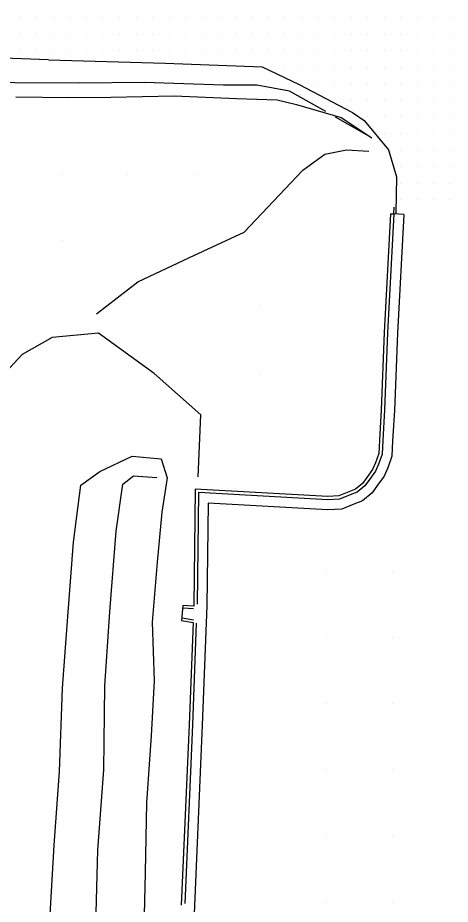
# Model space of a CAD drawing. Extents: x 1762120 to 1766775, y 709485 to 712965.
# Drawn here: x 1764158.4 to 1764223.8, y 711414.7 to 711548.8 of the extents above; entities that cross this region are included whole.
import ezdxf

# ---------------------------------------------------------------- set-up
doc = ezdxf.new("R2010")
doc.units = 0
for name, color, linetype in [('Exist DTM QL2 LIDAR Elevation Point', 7, 'Continuous'), ('Exist DTM Scan Elevation Point', 7, 'Continuous'), ('Exist Roads EOP', 7, 'Continuous'), ('PH Exist DTM Breakline', 7, 'Continuous')]:
    doc.layers.add(name, color=color, linetype=linetype)

msp = doc.modelspace()

# ---------------------------------------------------------------- linework, layer by layer
at = {"layer": 'Exist DTM QL2 LIDAR Elevation Point'}
for p, q in [((1764165, 711525.03), (1764165, 711525.03)), ((1764175.01, 711525.03), (1764175.01, 711525.03)), ((1764185.01, 711525.03), (1764185.01, 711525.03)), ((1764165, 711515.03), (1764165, 711515.03)), ((1764195.01, 711505.03), (1764195.01, 711505.03)), ((1764195.01, 711495.03), (1764195.01, 711495.03)), ((1764205.01, 711465.02), (1764205.01, 711465.02)), ((1764215.01, 711465.02), (1764215.01, 711465.02)), ((1764205.01, 711455.02), (1764205.01, 711455.02)), ((1764215.01, 711455.02), (1764215.01, 711455.02)), ((1764205.01, 711445.02), (1764205.01, 711445.02)), ((1764215.01, 711445.02), (1764215.01, 711445.02)), ((1764205.01, 711435.02), (1764205.01, 711435.02)), ((1764215.01, 711435.02), (1764215.01, 711435.02)), ((1764205.01, 711425.02), (1764205.01, 711425.02)), ((1764215.01, 711425.02), (1764215.01, 711425.02)), ((1764205.01, 711415.02), (1764205.01, 711415.02)), ((1764215.01, 711415.02), (1764215.01, 711415.02))]:
    msp.add_line(p, q, dxfattribs=at)
at = {"layer": 'Exist DTM Scan Elevation Point'}
for p, q in [((1764158.75, 711548.75), (1764158.75, 711548.75)), ((1764161.25, 711548.75), (1764161.25, 711548.75)), ((1764163.75, 711548.75), (1764163.75, 711548.75)), ((1764166.25, 711548.75), (1764166.25, 711548.75)), ((1764168.75, 711548.75), (1764168.75, 711548.75)), ((1764171.25, 711548.75), (1764171.25, 711548.75)), ((1764173.75, 711548.75), (1764173.75, 711548.75)), ((1764176.25, 711548.75), (1764176.25, 711548.75)), ((1764178.75, 711548.75), (1764178.75, 711548.75)), ((1764181.25, 711548.75), (1764181.25, 711548.75)), ((1764183.75, 711548.75), (1764183.75, 711548.75)), ((1764186.25, 711548.75), (1764186.25, 711548.75)), ((1764188.75, 711548.75), (1764188.75, 711548.75)), ((1764191.25, 711548.75), (1764191.25, 711548.75)), ((1764193.75, 711548.75), (1764193.75, 711548.75)), ((1764196.25, 711548.75), (1764196.25, 711548.75)), ((1764198.75, 711548.75), (1764198.75, 711548.75)), ((1764201.25, 711548.75), (1764201.25, 711548.75)), ((1764203.75, 711548.75), (1764203.75, 711548.75)), ((1764206.25, 711548.75), (1764206.25, 711548.75)), ((1764208.75, 711548.75), (1764208.75, 711548.75)), ((1764211.25, 711548.75), (1764211.25, 711548.75)), ((1764213.75, 711548.75), (1764213.75, 711548.75)), ((1764216.25, 711548.75), (1764216.25, 711548.75)), ((1764218.75, 711548.75), (1764218.75, 711548.75)), ((1764221.25, 711548.75), (1764221.25, 711548.75)), ((1764223.75, 711548.75), (1764223.75, 711548.75)), ((1764158.75, 711546.25), (1764158.75, 711546.25)), ((1764161.25, 711546.25), (1764161.25, 711546.25)), ((1764163.75, 711546.25), (1764163.75, 711546.25)), ((1764166.25, 711546.25), (1764166.25, 711546.25)), ((1764168.75, 711546.25), (1764168.75, 711546.25)), ((1764171.25, 711546.25), (1764171.25, 711546.25)), ((1764173.75, 711546.25), (1764173.75, 711546.25)), ((1764176.25, 711546.25), (1764176.25, 711546.25)), ((1764178.75, 711546.25), (1764178.75, 711546.25)), ((1764181.25, 711546.25), (1764181.25, 711546.25)), ((1764183.75, 711546.25), (1764183.75, 711546.25)), ((1764186.25, 711546.25), (1764186.25, 711546.25)), ((1764188.75, 711546.25), (1764188.75, 711546.25)), ((1764191.25, 711546.25), (1764191.25, 711546.25)), ((1764193.75, 711546.25), (1764193.75, 711546.25)), ((1764196.25, 711546.25), (1764196.25, 711546.25)), ((1764198.75, 711546.25), (1764198.75, 711546.25)), ((1764201.25, 711546.25), (1764201.25, 711546.25)), ((1764203.75, 711546.25), (1764203.75, 711546.25)), ((1764206.25, 711546.25), (1764206.25, 711546.25)), ((1764208.75, 711546.25), (1764208.75, 711546.25)), ((1764211.25, 711546.25), (1764211.25, 711546.25)), ((1764213.75, 711546.25), (1764213.75, 711546.25)), ((1764216.25, 711546.25), (1764216.25, 711546.25)), ((1764218.75, 711546.25), (1764218.75, 711546.25)), ((1764221.25, 711546.25), (1764221.25, 711546.25)), ((1764223.75, 711546.25), (1764223.75, 711546.25)), ((1764158.75, 711543.75), (1764158.75, 711543.75)), ((1764161.25, 711543.75), (1764161.25, 711543.75)), ((1764163.75, 711543.75), (1764163.75, 711543.75)), ((1764166.25, 711543.75), (1764166.25, 711543.75)), ((1764168.75, 711543.75), (1764168.75, 711543.75)), ((1764171.25, 711543.75), (1764171.25, 711543.75)), ((1764173.75, 711543.75), (1764173.75, 711543.75)), ((1764176.25, 711543.75), (1764176.25, 711543.75)), ((1764178.75, 711543.75), (1764178.75, 711543.75)), ((1764181.25, 711543.75), (1764181.25, 711543.75)), ((1764183.75, 711543.75), (1764183.75, 711543.75)), ((1764186.25, 711543.75), (1764186.25, 711543.75)), ((1764188.75, 711543.75), (1764188.75, 711543.75)), ((1764191.25, 711543.75), (1764191.25, 711543.75)), ((1764193.75, 711543.75), (1764193.75, 711543.75)), ((1764196.25, 711543.75), (1764196.25, 711543.75)), ((1764198.75, 711543.75), (1764198.75, 711543.75)), ((1764201.25, 711543.75), (1764201.25, 711543.75)), ((1764203.75, 711543.75), (1764203.75, 711543.75)), ((1764206.25, 711543.75), (1764206.25, 711543.75)), ((1764208.75, 711543.75), (1764208.75, 711543.75)), ((1764211.25, 711543.75), (1764211.25, 711543.75)), ((1764213.75, 711543.75), (1764213.75, 711543.75)), ((1764216.25, 711543.75), (1764216.25, 711543.75)), ((1764218.75, 711543.75), (1764218.75, 711543.75)), ((1764221.25, 711543.75), (1764221.25, 711543.75)), ((1764223.75, 711543.75), (1764223.75, 711543.75)), ((1764198.75, 711541.25), (1764198.75, 711541.25)), ((1764201.25, 711541.25), (1764201.25, 711541.25)), ((1764203.75, 711541.25), (1764203.75, 711541.25)), ((1764206.25, 711541.25), (1764206.25, 711541.25)), ((1764208.75, 711541.25), (1764208.75, 711541.25)), ((1764211.25, 711541.25), (1764211.25, 711541.25)), ((1764213.75, 711541.25), (1764213.75, 711541.25)), ((1764216.25, 711541.25), (1764216.25, 711541.25)), ((1764218.75, 711541.25), (1764218.75, 711541.25)), ((1764221.25, 711541.25), (1764221.25, 711541.25)), ((1764223.75, 711541.25), (1764223.75, 711541.25)), ((1764203.75, 711538.75), (1764203.75, 711538.75)), ((1764206.25, 711538.75), (1764206.25, 711538.75)), ((1764208.75, 711538.75), (1764208.75, 711538.75)), ((1764211.25, 711538.75), (1764211.25, 711538.75)), ((1764213.75, 711538.75), (1764213.75, 711538.75)), ((1764216.25, 711538.75), (1764216.25, 711538.75)), ((1764218.75, 711538.75), (1764218.75, 711538.75)), ((1764221.25, 711538.75), (1764221.25, 711538.75)), ((1764223.75, 711538.75), (1764223.75, 711538.75)), ((1764208.75, 711536.25), (1764208.75, 711536.25)), ((1764211.25, 711536.25), (1764211.25, 711536.25)), ((1764213.75, 711536.25), (1764213.75, 711536.25)), ((1764216.25, 711536.25), (1764216.25, 711536.25)), ((1764218.75, 711536.25), (1764218.75, 711536.25)), ((1764221.25, 711536.25), (1764221.25, 711536.25)), ((1764223.75, 711536.25), (1764223.75, 711536.25)), ((1764211.25, 711533.75), (1764211.25, 711533.75)), ((1764213.75, 711533.75), (1764213.75, 711533.75)), ((1764216.25, 711533.75), (1764216.25, 711533.75)), ((1764218.75, 711533.75), (1764218.75, 711533.75)), ((1764221.25, 711533.75), (1764221.25, 711533.75)), ((1764223.75, 711533.75), (1764223.75, 711533.75)), ((1764213.75, 711531.25), (1764213.75, 711531.25)), ((1764216.25, 711531.25), (1764216.25, 711531.25)), ((1764218.75, 711531.25), (1764218.75, 711531.25)), ((1764221.25, 711531.25), (1764221.25, 711531.25)), ((1764223.75, 711531.25), (1764223.75, 711531.25)), ((1764216.25, 711528.75), (1764216.25, 711528.75)), ((1764218.75, 711528.75), (1764218.75, 711528.75)), ((1764221.25, 711528.75), (1764221.25, 711528.75)), ((1764223.75, 711528.75), (1764223.75, 711528.75)), ((1764216.25, 711526.25), (1764216.25, 711526.25)), ((1764218.75, 711526.25), (1764218.75, 711526.25)), ((1764221.25, 711526.25), (1764221.25, 711526.25)), ((1764223.75, 711526.25), (1764223.75, 711526.25)), ((1764216.25, 711523.75), (1764216.25, 711523.75)), ((1764218.75, 711523.75), (1764218.75, 711523.75)), ((1764221.25, 711523.75), (1764221.25, 711523.75)), ((1764223.75, 711523.75), (1764223.75, 711523.75)), ((1764216.25, 711521.25), (1764216.25, 711521.25)), ((1764218.75, 711521.25), (1764218.75, 711521.25)), ((1764221.25, 711521.25), (1764221.25, 711521.25)), ((1764223.75, 711521.25), (1764223.75, 711521.25))]:
    msp.add_line(p, q, dxfattribs=at)
at = {"layer": 'Exist Roads EOP'}
for points in [[(1764163.01, 711542.37), (1764148.02, 711542.92), (1764133.04, 711543.49), (1764118.04, 711543.92), (1764103.06, 711544.59), (1764088.08, 711545.41), (1764073.11, 711546.28), (1764058.12, 711546.83), (1764046.99, 711547.21), (1764041.79, 711547.09), (1764036.15, 711545.67), (1764033.15, 711543.95)], [(1764163.01, 711542.37), (1764180.65, 711541.87), (1764195.33, 711541.32), (1764200.93, 711538.65), (1764208.96, 711534.42), (1764210.71, 711533.22), (1764214.42, 711528.78), (1764215.6, 711524.69), (1764215.52, 711519.19)]]:
    msp.add_lwpolyline(points, dxfattribs=at)
at = {"layer": 'PH Exist DTM Breakline'}
for p, q in [((1764215.23, 711519.09), (1764215.29, 711520.11)), ((1764214.73, 711519.12), (1764215.23, 711519.09)), ((1764216.73, 711519.01), (1764215.23, 711519.09)), ((1764183.34, 711459.89), (1764183.13, 711457.62)), ((1764184.97, 711459.79), (1764183.34, 711459.89)), ((1764184.94, 711459.37), (1764183.32, 711459.47)), ((1764183.13, 711457.62), (1764184.87, 711457.31)), ((1764183.21, 711458.03), (1764184.94, 711457.72))]:
    msp.add_line(p, q, dxfattribs=at)
for points in [[(1764204.93, 711534.55), (1764199.46, 711537.66), (1764194.52, 711538.56), (1764189.45, 711538.56), (1764177.46, 711538.95), (1764167.67, 711538.84), (1764157.9, 711538.92), (1764146.58, 711539.49), (1764138.03, 711540.19), (1764128.01, 711540.78), (1764119.67, 711540.74), (1764111.52, 711540.83), (1764101.69, 711540.55), (1764092.21, 711540.79), (1764081.35, 711541.74), (1764073.29, 711542.16), (1764067.04, 711542.44), (1764055.89, 711543.37), (1764048.63, 711543.45), (1764043.58, 711543.03), (1764038.12, 711541.48), (1764034.14, 711537.46), (1764031.12, 711533.18), (1764030.75, 711527.45)], [(1764158.05, 711536.77), (1764166.09, 711536.68), (1764172.46, 711536.73), (1764181.99, 711536.92), (1764191.43, 711536.56), (1764197.57, 711536.32), (1764200.52, 711535.63), (1764207.25, 711533.66), (1764211.87, 711530.61), (1764206.39, 711533.72)], [(1764170.25, 711503.96), (1764176.51, 711508.8), (1764184.34, 711512.51), (1764192.61, 711516.33), (1764201.47, 711525.69), (1764204.78, 711528.13), (1764208.08, 711528.8), (1764211.45, 711528.56)], [(1764214.73, 711519.12), (1764213.78, 711501.13), (1764213.3, 711489.48), (1764213.04, 711484.86), (1764212.95, 711482.84), (1764212.46, 711481.46), (1764212, 711480.44), (1764211.13, 711479.22), (1764210.46, 711478.31), (1764209.44, 711477.47), (1764208.41, 711477.06), (1764206.9, 711476.44), (1764205.22, 711476.36), (1764185.2, 711477.47), (1764184.97, 711459.86), (1764184.97, 711459.79)], [(1764216.73, 711519.01), (1764215.78, 711501.04), (1764215.3, 711489.38), (1764215.04, 711484.76), (1764214.94, 711482.45), (1764214.31, 711480.71), (1764213.74, 711479.44), (1764212.75, 711478.05), (1764211.93, 711476.93), (1764210.47, 711475.72), (1764209.16, 711475.2), (1764207.34, 711474.46), (1764205.22, 711474.35), (1764187.17, 711475.36), (1764186.97, 711459.81), (1764186.26, 711441.77), (1764185.04, 711413.3)], [(1764215.23, 711519.09), (1764214.28, 711501.11), (1764213.8, 711489.45), (1764213.54, 711484.83), (1764213.45, 711482.75), (1764212.92, 711481.27), (1764212.43, 711480.19), (1764211.53, 711478.93), (1764210.83, 711477.97), (1764209.69, 711477.03), (1764208.6, 711476.6), (1764207.01, 711475.94), (1764205.22, 711475.85), (1764185.69, 711476.95), (1764185.47, 711460.08)], [(1764185.62, 711479.34), (1764186.03, 711488.7), (1764179, 711494.98), (1764170.58, 711501.04), (1764163.59, 711500.4), (1764159.05, 711497.81), (1764154.61, 711493.07), (1764152.43, 711485.96), (1764150.6, 711476.83), (1764148.83, 711464.95), (1764147.23, 711454.75), (1764147.51, 711445.16), (1764146.7, 711432.82), (1764144.93, 711423.48), (1764145.16, 711417.61), (1764145.49, 711410.91)], [(1764163.19, 711412.25), (1764163.87, 711423.62), (1764164.67, 711434.75), (1764165.14, 711447.4), (1764165.93, 711458.23), (1764166.81, 711469.46), (1764167.89, 711478.07), (1764170.75, 711480.15), (1764175.66, 711482.44), (1764180.07, 711482.06), (1764180.97, 711479.19), (1764180.16, 711474), (1764179.44, 711466.44), (1764178.71, 711457.38), (1764178.98, 711448.46), (1764178.55, 711440.16), (1764177.81, 711430.06), (1764177.65, 711419.49), (1764177.45, 711410.97)], [(1764170.12, 711409.6), (1764170.46, 711422.86), (1764171.4, 711435.05), (1764171.51, 711447.75), (1764172.31, 711458.94), (1764173.24, 711471.14), (1764174.26, 711478.23), (1764175.85, 711479.48), (1764179.4, 711479.23)], [(1764184.87, 711457.31), (1764184.26, 711441.85), (1764183.09, 711414.56)], [(1764185.36, 711457.22), (1764184.76, 711441.83), (1764183.61, 711414.82)]]:
    msp.add_lwpolyline(points, dxfattribs=at)

doc.saveas('drawing.dxf')
